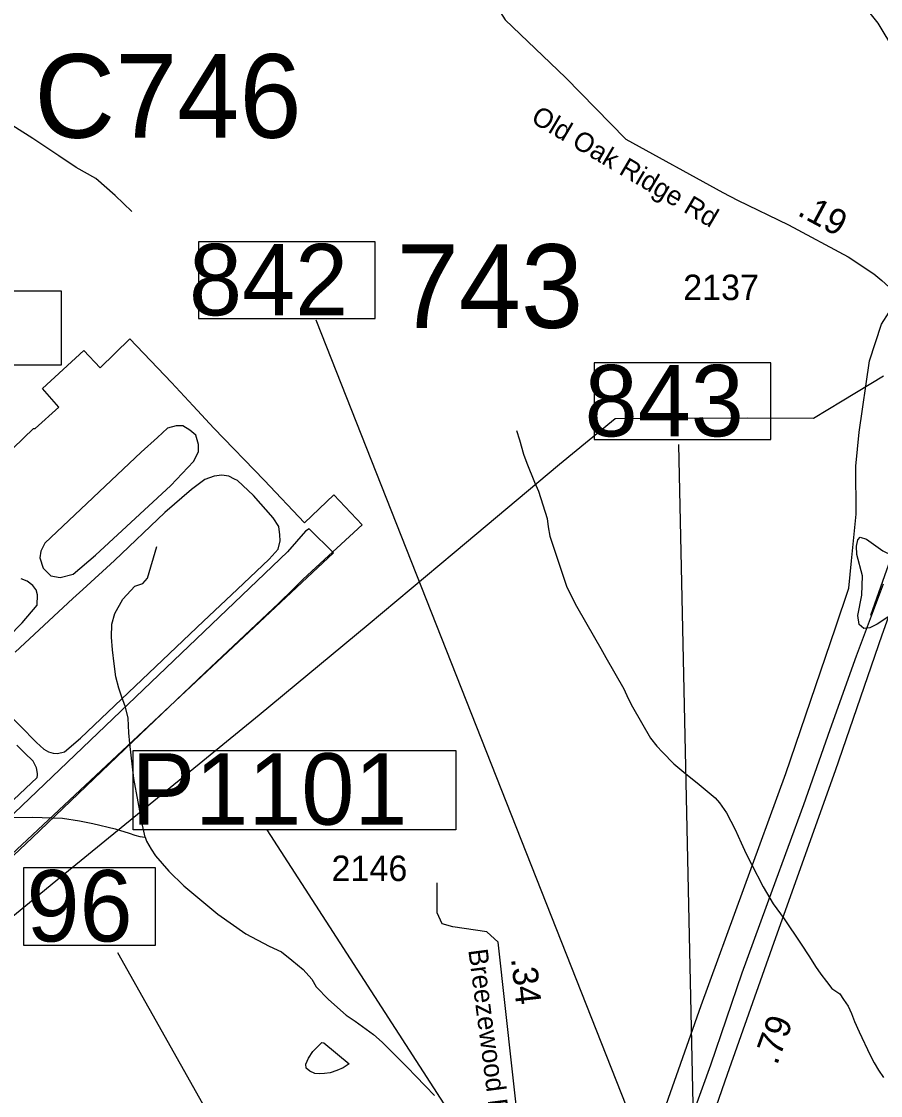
# Model space of a CAD drawing. Extents: x 1662474 to 1856135, y 779280 to 917889.
# Drawn here: x 1726689 to 1730904, y 857518 to 862785 of the extents above; entities that cross this region are included whole.
import ezdxf

# ---------------------------------------------------------------- set-up
doc = ezdxf.new("R2010")
doc.units = 0
for name, color, linetype in [('Exist Aviation Commercial or Municipal Perimeter Paved', 7, 'Continuous'), ('Exist Hydrographic Misc Water Feature', 7, 'Continuous'), ('Exist Hydrographic Pond Under 1500 Sq Ft', 7, 'Continuous'), ('Exist Road Non-System Type 51', 7, 'Continuous'), ('Exist Road Primary Interstate Divided Center Attributed', 7, 'Continuous'), ('Exist Road Primary Interstate Mileage Hundredths English Label', 7, 'Continuous'), ('Exist Road Primary Interstate Ramp 1 Lane Attributed', 7, 'Continuous'), ('Exist Road Primary Interstate Structure Standard Bridge Number Label', 7, 'Continuous'), ('Exist Road Secondary Mileage Hundredths English Label', 7, 'Continuous'), ('Exist Road Secondary Structure Culvert Number Label', 7, 'Continuous'), ('Exist Road Secondary Structure Pipe Number Label', 7, 'Continuous'), ('Exist Road Secondary Structure Standard Bridge Number Label', 7, 'Continuous'), ('Exist Road Secondary Type 51 Attributed', 7, 'Continuous'), ('Exist Road Secondary Type 51 Label', 7, 'Continuous'), ('Exist Road Secondary Type 51 Number Label', 7, 'Continuous'), ('Exist Utilities Electrical Transmission Line', 7, 'Continuous')]:
    doc.layers.add(name, color=color, linetype=linetype)

msp = doc.modelspace()

# ---------------------------------------------------------------- linework, layer by layer
at = {"layer": 'Exist Aviation Commercial or Municipal Perimeter Paved'}
for points in [[(1727221.5, 861228.5), (1727425.5, 861014), (1727532.2, 860900.2), (1727632.5, 860791.2), (1727879.9, 860535.2), (1728077.1, 860325.8), (1728221.2, 860462.9), (1728361, 860317.2), (1728072, 860049.4), (1728021.1, 860000), (1727951.4, 859932.2), (1727588.9, 859590.6), (1727271.8, 859288.1), (1726740.9, 858781.6), (1726256.6, 858323.6), (1725789.1, 857881.2), (1725412.1, 857524.6), (1725408.1, 857514.9)], [(1726398.5, 860452), (1726748.2, 860788.9), (1726756.2, 860788.9), (1726871.8, 860893.2), (1726793.1, 860984.6), (1726995.2, 861172.2), (1727075.5, 861087.2), (1727221.5, 861228.5)], [(1726878.5, 860057.8), (1726942.9, 860073.9), (1727053.1, 860167.9), (1727421.2, 860508.9), (1727534, 860627), (1727558.2, 860675.2), (1727558.2, 860710.2), (1727544.8, 860755.9), (1727515.2, 860780), (1727480.4, 860801.5), (1727448.1, 860801.5), (1727405.1, 860790.8), (1727356.8, 860745.1), (1727276.1, 860672.6), (1726803.2, 860226.9), (1726784.4, 860186.7), (1726779, 860154.4), (1726795.1, 860103.4), (1726832.8, 860065.8), (1726878.5, 860057.8)], [(1726865.4, 859194.5), (1726900.2, 859202.6), (1726978.2, 859269.8), (1727582.8, 859844.2), (1727748.2, 860000), (1727905.2, 860147.7), (1727948.5, 860197.5), (1727959.2, 860237.9), (1727956.6, 860267.4), (1727951.2, 860307.7), (1727924.4, 860350.6), (1727827.6, 860460.7), (1727749.8, 860533.2), (1727733.6, 860541.2), (1727706.8, 860554.7), (1727671.8, 860560), (1727634.1, 860554.7), (1727588.5, 860538.5), (1727524, 860490.2), (1727392.4, 860377.5), (1727145.1, 860141.2), (1726989.5, 860000), (1726941, 859955.9), (1726657.9, 859691.8)], [(1725482.7, 857483.2), (1725461.1, 857523.5), (1725453.2, 857537.6), (1725451.6, 857557.7), (1725453.4, 857580.5), (1725462, 857601.5), (1725554.9, 857676.6), (1725965.4, 858068.5), (1728220.5, 860178.5), (1728101.4, 860297.7), (1728082.6, 860285.1), (1727994.8, 860184.8), (1725945, 858226.8), (1725607.4, 857908.3), (1725320.1, 857637), (1724990.7, 857324.4)], [(1726623.2, 859766), (1726692.8, 859836.2), (1726765.6, 859922.1), (1726768.2, 859972.4), (1726761.4, 859997.6), (1726759.5, 860000), (1726744.9, 860019.2), (1726717, 860040.1), (1726688.4, 860051.4)], [(1726602, 859412), (1726763.2, 859248.2), (1726798.1, 859216), (1726822.4, 859202.6), (1726843.9, 859197.2), (1726865.4, 859194.5)], [(1725265.2, 857663), (1726766.6, 859078), (1726767.4, 859088.1), (1726767.4, 859096), (1726766.4, 859107.4), (1726762.2, 859124.4), (1726745.8, 859157.2), (1726704.1, 859199), (1726666.8, 859235.4)]]:
    msp.add_lwpolyline(points, dxfattribs=at)
at = {"layer": 'Exist Hydrographic Misc Water Feature'}
for points in [[(1727231.4, 861852.9), (1727149.6, 861932.5), (1727053.8, 862014.9), (1726957.9, 862069.4), (1726872, 862126.1), (1726744.2, 862210.8), (1726572.6, 862319.4), (1726500.4, 862347), (1726422.7, 862373.3), (1726258.4, 862428.2), (1726154.5, 862468.1), (1725992.7, 862519.1), (1725932.6, 862523.6), (1725852.4, 862531.8), (1725822.5, 862535.6), (1725786.4, 862552), (1725746.6, 862575.8), (1725670.6, 862633.9), (1725529.1, 862726.3), (1725477, 862760.9), (1725427.2, 862794.9)], [(1729118.7, 860779.6), (1729132, 860733.4), (1729153, 860663.3), (1729168.5, 860618.6), (1729207.1, 860525.9), (1729226.8, 860482), (1729268.6, 860347.4), (1729273.9, 860307.1), (1729281.1, 860261), (1729350.4, 860054.4), (1729365.8, 860011.5), (1729412.3, 859916.9), (1729500.1, 859764.1), (1729531.5, 859709.3), (1729556.9, 859665.3), (1729644.7, 859511.7), (1729666, 859465.3), (1729687.5, 859423.1), (1729775.3, 859269.4), (1729806.9, 859231.1), (1729834.1, 859200.9), (1729889.5, 859144), (1729949.2, 859095.2), (1730004.3, 859050.6), (1730093.3, 858977.4), (1730114.9, 858952.3), (1730148.3, 858904.1), (1730191.1, 858821.9), (1730220.3, 858757.4), (1730245.5, 858702.7), (1730270.7, 858652.1), (1730328.9, 858541.8), (1730377.9, 858457.1), (1730430.8, 858383.8), (1730511.2, 858264.8), (1730556.1, 858198.2), (1730585.7, 858150), (1730611.3, 858113.4), (1730638.6, 858076.7), (1730666, 858042.5), (1730703.8, 858016.3), (1730723.2, 857988), (1730744.8, 857955.6), (1730762.4, 857919.1), (1730775.9, 857881.1), (1730799.1, 857830.5), (1730853.7, 857715.4), (1730872.9, 857677.2), (1730894.5, 857641.5), (1730918, 857606.6)], [(1727296.8, 858784.1), (1727283.3, 858844.3), (1727239.8, 859072.5), (1727220.5, 859244.4), (1727216.6, 859297), (1727213, 859368.5), (1727199.2, 859422.9), (1727179.3, 859476.6), (1727167.2, 859515.4), (1727151.4, 859571.6), (1727143.7, 859634.9), (1727136.1, 859703.2), (1727130.3, 859765.6), (1727132.6, 859829.6), (1727146.7, 859881), (1727186.9, 859951.6), (1727245.2, 860015.2), (1727285.3, 860029.2), (1727307.5, 860055), (1727353.8, 860210.8)], [(1726116.3, 858854.1), (1726132.3, 858849.7), (1726190.4, 858843.6), (1726234.4, 858843.5), (1726276.7, 858843.4), (1726310.5, 858847.7), (1726358.5, 858859), (1726416.7, 858866.9), (1726542.8, 858880.7), (1726744.8, 858882.3), (1726837.1, 858879.6), (1726891.2, 858877.7), (1726973.3, 858865.4), (1727039.1, 858850.9), (1727149, 858824.9), (1727217.1, 858804.6), (1727244.9, 858794.2), (1727269.1, 858787.9), (1727296.8, 858784.1)], [(1727296.8, 858784.1), (1727303, 858764.3), (1727325.1, 858726), (1727346.7, 858693.6), (1727412.5, 858617.6), (1727486.5, 858545.5), (1727652, 858406.7), (1727789.8, 858310.4), (1727903.8, 858249.8), (1727965.7, 858221.5), (1728015.5, 858181.1), (1728071.5, 858135.6), (1728113.3, 858088.8), (1728135.3, 858050.6), (1728195.2, 857988.7), (1728282.9, 857912.2), (1728326.8, 857882.6), (1728416.6, 857817.6), (1728458.4, 857779.8), (1728584.1, 857653.4), (1728622.1, 857614.8), (1728671.9, 857562.9), (1728715.8, 857516.9)], [(1728296.5, 857673.1), (1728268.2, 857654), (1728236, 857640.7), (1728203.8, 857628.2), (1728175.9, 857624.7), (1728151.9, 857624.4), (1728127.9, 857624.9), (1728103.7, 857636.8), (1728085.9, 857651.2), (1728084, 857670.9), (1728098, 857701), (1728118.3, 857732.6), (1728140.2, 857755.1), (1728162.3, 857776.8), (1728172.2, 857776.6), (1728296.5, 857673.1)], [(1728296.5, 857673.1), (1728268.2, 857654), (1728236, 857640.7), (1728203.8, 857628.2), (1728175.9, 857624.7), (1728151.9, 857624.4), (1728127.9, 857624.9), (1728103.7, 857636.8), (1728085.9, 857651.2), (1728084, 857670.9), (1728098, 857701), (1728118.3, 857732.6), (1728140.2, 857755.1), (1728162.3, 857776.8), (1728172.2, 857776.6), (1728296.5, 857673.1)]]:
    msp.add_lwpolyline(points, dxfattribs=at)
at = {"layer": 'Exist Hydrographic Pond Under 1500 Sq Ft'}
msp.add_lwpolyline([(1730822, 859808.8), (1730799.3, 859826.9), (1730792.5, 859872.2), (1730812.9, 859971.7), (1730815.2, 860066.8), (1730788, 860170.9), (1730785.7, 860211.6), (1730792.5, 860243.3), (1730803.9, 860256.8), (1730835.5, 860245.5), (1730914.8, 860189), (1730962.3, 860166.3), (1731009.9, 860150.5), (1731032.5, 860141.4), (1731052.9, 860123.3), (1731064.2, 860066.8), (1731050.6, 859994.4), (1731007.6, 859926.5), (1730939.7, 859863.1), (1730887.6, 859829.2), (1730851.4, 859811.1), (1730822, 859808.8)], dxfattribs=at)
at = {"layer": 'Exist Road Non-System Type 51'}
msp.add_lwpolyline([(1730857.1, 859874.2), (1731022.2, 860340.8), (1731059.1, 860458.4)], dxfattribs=at)
at = {"layer": 'Exist Road Primary Interstate Divided Center Attributed'}
for points in [[(1729964.7, 857080.3), (1730153.5, 857622), (1730381.9, 858269.3), (1730683.2, 859111.5), (1730912.8, 859776.7), (1731016.9, 860070.1)], [(1729854.6, 857067.7), (1730071.1, 857667.9), (1730225.1, 858119.2), (1730373.5, 858526.9), (1730527.5, 858944.6), (1730656.9, 859313), (1730786.2, 859673.7), (1730918.4, 860026.4)]]:
    msp.add_lwpolyline(points, dxfattribs=at)
at = {"layer": 'Exist Road Primary Interstate Ramp 1 Lane Attributed'}
msp.add_lwpolyline([(1731098.1, 862345.2), (1730973.8, 862640.9), (1730893.2, 862777.5), (1730812.5, 862876.1), (1730653.5, 863030.6), (1730420.6, 863207.6)], dxfattribs=at)
at = {"layer": 'Exist Road Primary Interstate Structure Standard Bridge Number Label'}
for points in [[(1728424.9, 861704.3), (1727558.4, 861704.3), (1727558.4, 861328.6), (1728424.9, 861328.6)], [(1730366.2, 861110.6), (1729499.7, 861110.6), (1729499.7, 860735), (1730366.2, 860735)]]:
    msp.add_lwpolyline(points, close=True, dxfattribs=at)
at = {"layer": 'Exist Road Secondary Structure Culvert Number Label'}
msp.add_lwpolyline([(1725600.9, 861463.9), (1726883.7, 861463.9), (1726883.7, 861098.9), (1725600.9, 861098.9)], close=True, dxfattribs=at)
at = {"layer": 'Exist Road Secondary Structure Pipe Number Label'}
msp.add_line((1729000.4, 857112), (1727894.1, 858820.4), dxfattribs=at)
msp.add_lwpolyline([(1727236.5, 859210.1), (1728820.3, 859210.1), (1728820.3, 858820.2), (1727236.5, 858820.2)], close=True, dxfattribs=at)
at = {"layer": 'Exist Road Secondary Structure Standard Bridge Number Label'}
for p, q in [((1729809.1, 857084.5), (1728134.7, 861320.7)), ((1729991.2, 857146.1), (1729914.5, 860709.9)), ((1728335.5, 856139.3), (1727161.7, 858217.1))]:
    msp.add_line(p, q, dxfattribs=at)
msp.add_lwpolyline([(1726701.2, 858635.6), (1727345.4, 858635.6), (1727345.4, 858253.3), (1726701.2, 858253.3)], close=True, dxfattribs=at)
at = {"layer": 'Exist Road Secondary Type 51 Attributed'}
for points in [[(1724534, 865870.1), (1724610.8, 865781.6), (1725089.6, 865510), (1725153.1, 865472.6), (1725345.5, 865264.5), (1725569.3, 865012.2), (1725773.5, 864848.9), (1726250.5, 864573), (1726288, 864547.1), (1726466.6, 864279.2), (1726480.5, 864266), (1726531, 864243.2), (1727019.3, 864202.7), (1727325.5, 864168.6), (1727420.6, 864132.1), (1727620.6, 864072.3), (1728092.5, 863901.6), (1728335.9, 863794.2), (1728559.2, 863587.2), (1729063.1, 862793.5), (1729359.2, 862510.1), (1729655.2, 862207.7), (1730130.6, 861946.9)], [(1730130.6, 861946.9), (1730202.2, 861909.5), (1730452.1, 861787.9), (1730745.6, 861630.6), (1730871.6, 861547), (1730910.5, 861514.6), (1730962.5, 861468.1), (1730997, 861429.1)], [(1729701.8, 857045.1), (1730024.7, 857959.5), (1730439.5, 859097.7), (1730683.7, 859812), (1730748.2, 860005.5), (1730762, 860139.2), (1730785.1, 860369.6), (1730782.8, 860604.6), (1730798.9, 860770.5), (1730849.6, 861120.7), (1730909.5, 861300.4), (1730946.4, 861360.3), (1730997, 861429.1)], [(1729168.3, 856997.2), (1729028.3, 858269), (1728972.8, 858321), (1728806.3, 858345.5), (1728752.5, 858360.2), (1728728, 858414), (1728728, 858560.9)]]:
    msp.add_lwpolyline(points, dxfattribs=at)
at = {"layer": 'Exist Utilities Electrical Transmission Line'}
msp.add_lwpolyline([(1730918, 861046.3), (1730716.6, 860922.3), (1730575.6, 860837.8), (1730253.3, 860839.1), (1729862.8, 860837.3), (1729602.5, 860836), (1729329.8, 860612.8), (1728812.8, 860179.9), (1728390.6, 859826.2), (1727855.3, 859383.4), (1727320.2, 858946.9), (1726857.7, 858569.6), (1726516.4, 858289), (1726391.2, 858184.1), (1726310.3, 858112.9), (1726306.6, 857960.9), (1726304.7, 857778.8), (1726029.7, 857519.5), (1725667.6, 857177.1)], dxfattribs=at)

# ---------------------------------------------------------------- texts
at = {"layer": 'Exist Road Primary Interstate Mileage Hundredths English Label'}
msp.add_text('.79', height=125, rotation=69.9979, dxfattribs=at).set_placement((1730396.2, 857662.7))
at = {"layer": 'Exist Road Primary Interstate Structure Standard Bridge Number Label'}
for s, p in [('842', (1727511, 861344.2)), ('843', (1729452.3, 860750.6))]:
    msp.add_text(s, height=350, dxfattribs=at).set_placement(p)
at = {"layer": 'Exist Road Secondary Mileage Hundredths English Label'}
for s, rotation, p in [('.19', 331.8176, (1730491.1, 861837.9)), ('.34', 276.2816, (1729090.9, 858189.2))]:
    msp.add_text(s, height=125, rotation=rotation, dxfattribs=at).set_placement(p)
at = {"layer": 'Exist Road Secondary Structure Culvert Number Label'}
msp.add_text('C746', height=410.1, dxfattribs=at).set_placement((1726752.5, 862214.9))
at = {"layer": 'Exist Road Secondary Structure Pipe Number Label'}
msp.add_text('P1101', height=350, dxfattribs=at).set_placement((1727229.4, 858846))
at = {"layer": 'Exist Road Secondary Structure Standard Bridge Number Label'}
for s, height, p in [('743', 410.1, (1728530.1, 861282.4)), ('96', 350, (1726713.8, 858273.1))]:
    msp.add_text(s, height=height, dxfattribs=at).set_placement(p)
at = {"layer": 'Exist Road Secondary Type 51 Label'}
for s, rotation, p in [('Old Oak Ridge Rd', 329.4921, (1729183.6, 862294.8)), ('Breezewood Rd', 277.4191, (1728881.3, 858231))]:
    msp.add_text(s, height=95, rotation=rotation, dxfattribs=at).set_placement(p)
at = {"layer": 'Exist Road Secondary Type 51 Number Label'}
for s, p in [('2137', (1729935.9, 861418.6)), ('2146', (1728210.5, 858569.3))]:
    msp.add_text(s, height=125, dxfattribs=at).set_placement(p)

doc.saveas('drawing.dxf')
